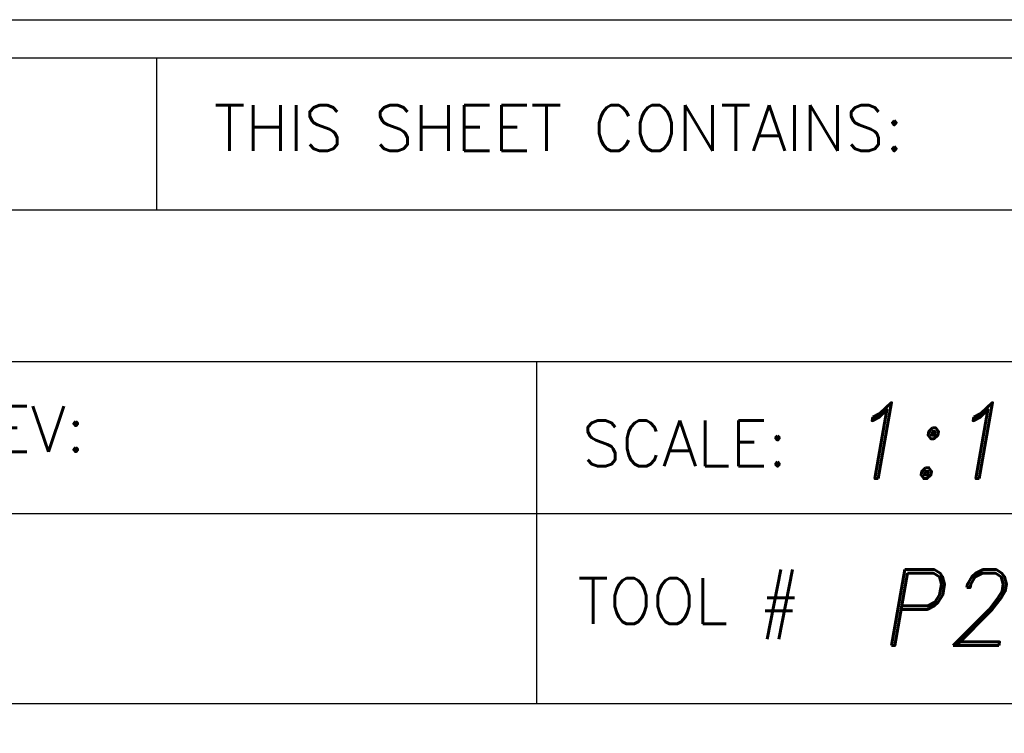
# Model space of a CAD drawing. Header units: inches. Extents: x 220 to 877, y 4 to 174.
# Tile 272 of 656: x 406.249 to 407.544, y 63.934 to 64.873. Entities that reach past the tile are written whole.
import ezdxf
from ezdxf.enums import TextEntityAlignment as Align

# ---------------------------------------------------------------- set-up
doc = ezdxf.new("R2010")
doc.units = ezdxf.units.IN
doc.header["$LTSCALE"] = 0.5
doc.header["$MEASUREMENT"] = 0
doc.layers.add('SID-M-D', color=42, linetype='Continuous')
doc.layers.add('SID-M-S', color=105, linetype='Continuous')
doc.styles.add('PTI', font='romand.shx', dxfattribs={"oblique": 10})
doc.styles.add('ROMANS', font='ROMANS.shx', dxfattribs={"height": 0.125})

# ---------------------------------------------------------------- blocks, each defined once
blk = doc.blocks.new('JM_TITTLE_BOX_SID')
at = {"layer": 'SID-M-S'}
for p, q in [((-3.421997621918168, 1.32165344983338), (-3.421997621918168, 1.52165144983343)), ((-6.604933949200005, 1.32165344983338), (0.1049989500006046, 1.32165344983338)), ((-6.604933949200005, 1.121655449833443), (0.1049989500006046, 1.121655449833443)), ((-2.922002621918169, 0.6716599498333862), (-2.922002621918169, 1.121655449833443)), ((-6.604933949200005, 0.9216574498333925), (0.1049989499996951, 0.9216574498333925)), ((-2.922002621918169, 0.6716599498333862), (-2.922002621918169, 0.9216574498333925)), ((-4.43498749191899, 0.6716599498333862), (0.1049989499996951, 0.6716599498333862))]:
    blk.add_line(p, q, dxfattribs=at)
for points in [[(1.261213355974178e-13, -0.1549984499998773), (-6.499934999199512, -0.1549984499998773, -0.414213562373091), (-6.654933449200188, 1.163513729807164e-13), (-6.654933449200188, 1.416652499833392, -0.4142135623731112), (-6.499934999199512, 1.571650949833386), (1.261213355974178e-13, 1.571650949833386, -0.4142135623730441), (0.1549984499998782, 1.416652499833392), (0.1549984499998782, 1.163513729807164e-13, -0.4142135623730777)], [(1.261213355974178e-13, -0.1049989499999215), (-6.499934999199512, -0.1049989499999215, -0.4142135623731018), (-6.604933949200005, 1.163513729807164e-13), (-6.604933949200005, 1.416652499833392, -0.4142135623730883), (-6.499934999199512, 1.52165144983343), (1.261213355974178e-13, 1.52165144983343, -0.414213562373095), (0.1049989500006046, 1.416652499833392), (0.1049989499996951, 1.163513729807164e-13, -0.414213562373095)]]:
    blk.add_lwpolyline(points, format="xyb", close=True, dxfattribs=at)
at = {"layer": 'SID-M-D', "style": 'ROMANS'}
for s, p in [('THIS SHEET CONTAINS:', (-3.346844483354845, 1.398983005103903)), ('REV:', (-3.690767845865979, 1.003030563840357)), ('SCALE:', (-2.862737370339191, 0.9841196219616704)), ('TOOL #', (-2.868550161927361, 0.7766631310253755))]:
    blk.add_text(s, height=0.0599994, dxfattribs=at).set_placement(p)
at = {"layer": 'SID-M-D', "style": 'PTI', "oblique": 10}
for tag, p in [('CUSTOMER', (-5.990553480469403, 1.371591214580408)), ('DIEDATAINFO', (-2.18746001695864, 1.371591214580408)), ('PARTDESCRIPTION', (-5.966376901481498, 1.169693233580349)), ('00-00-00', (-1.009105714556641, 1.167793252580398)), ('PARTNUMBER', (-5.81595049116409, 0.9696952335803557)), ('REV', (-3.360356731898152, 0.9696952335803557)), ('SCALE', (-2.520436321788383, 0.9677952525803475)), ('SH', (-0.8571950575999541, 0.9677952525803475)), ('SHX', (-0.4057438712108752, 0.9677952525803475)), ('WTD', (-3.839149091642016, 0.7480887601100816)), ('TOOL', (-2.472915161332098, 0.7480887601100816)), ('JOB', (-0.9225366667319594, 0.7480887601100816))]:
    blk.add_attdef(tag, p, '', height=0.09999900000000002, dxfattribs=at)
blk.add_attdef('BUILT', text='', height=0.2499630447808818, dxfattribs=at).set_placement((-2.336101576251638, 0.2076912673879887), align=Align.CENTER)

msp = doc.modelspace()

# ---------------------------------------------------------------- block references
at = {"layer": 'SID-M-S'}
ref = msp.add_blockref('JM_TITTLE_BOX_SID', (409.8517118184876, 63.30166505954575), dxfattribs=at)
ref.add_attrib('SCALE', '1:1', (407.3312754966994, 64.26946031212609), dxfattribs={"layer": 'SID-M-D', "height": 0.09999900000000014, "style": 'PTI', "oblique": 10})
ref.add_attrib('TOOL', 'P227S', (407.3787966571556, 64.04975381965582), dxfattribs={"layer": 'SID-M-D', "height": 0.09999900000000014, "style": 'PTI', "oblique": 10})

doc.saveas('drawing.dxf')
